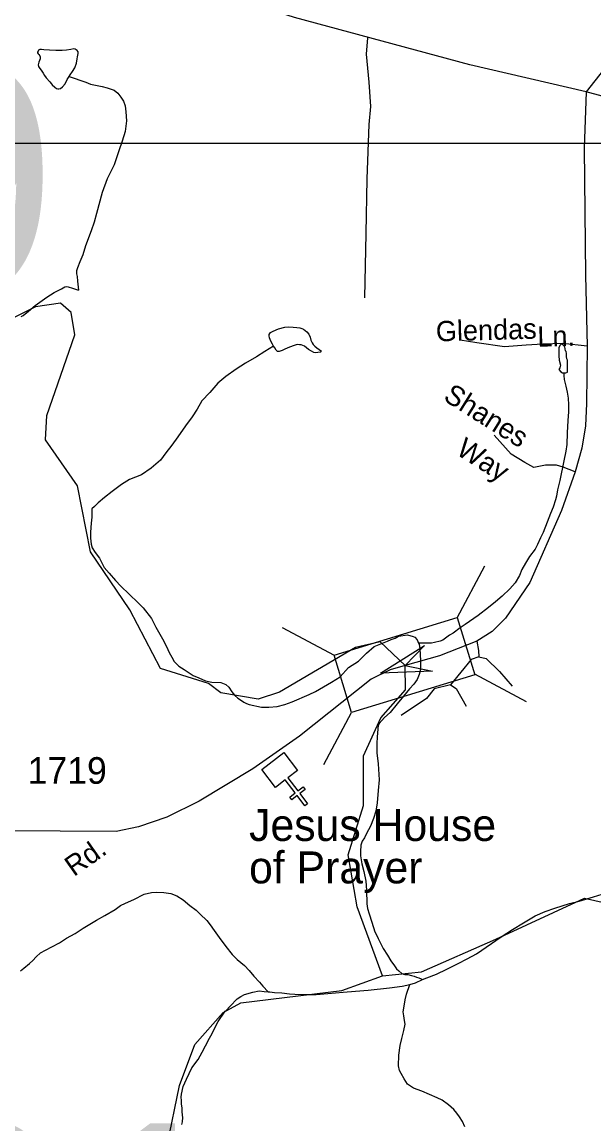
# Model space of a CAD drawing. Extents: x 2126262 to 2293712, y 749403 to 919119.
# Drawn here: x 2212832 to 2215516, y 790264 to 795436 of the extents above; entities that cross this region are included whole.
import ezdxf

# ---------------------------------------------------------------- set-up
doc = ezdxf.new("R2010")
doc.units = 0
for name, color, linetype in [('Exist Cultural Church CELL', 7, 'Continuous'), ('Exist Cultural Church Label', 7, 'Continuous'), ('Exist Hydrographic Creek Single Shore', 7, 'Continuous'), ('Exist Hydrographic Misc Water Feature', 7, 'Continuous'), ('Exist Road Non-System Type 51', 7, 'Continuous'), ('Exist Road Non-System Type 51 Label', 7, 'Continuous'), ('Exist Road Secondary Structure Pipe Number Label', 7, 'Continuous'), ('Exist Road Secondary Structure Standard Bridge Attributed CELL', 7, 'Continuous'), ('Exist Road Secondary Structure Standard Bridge CELL', 7, 'Continuous'), ('Exist Road Secondary Structure Standard Bridge Number Label', 7, 'Continuous'), ('Exist Road Secondary Type 51 Attributed', 7, 'Continuous'), ('Exist Road Secondary Type 51 Label', 7, 'Continuous'), ('Exist Road Secondary Type 51 Number Label', 7, 'Continuous'), ('Map Preparation Inset Cut Line', 7, 'Continuous')]:
    doc.layers.add(name, color=color, linetype=linetype)

msp = doc.modelspace()

# ---------------------------------------------------------------- linework, layer by layer
at = {"layer": 'Exist Cultural Church CELL'}
msp.add_lwpolyline([(2214125.2, 791922.3), (2214080, 791887.7), (2214126.1, 791827.1), (2214151.6, 791846.5), (2214161.3, 791833.8), (2214135.8, 791814.4), (2214172.3, 791766.6), (2214159.5, 791756.8), (2214123.1, 791804.7), (2214097.6, 791785.3), (2214087.9, 791798), (2214113.4, 791817.4), (2214067.3, 791878), (2214021.3, 791843.1), (2213956.8, 791927.8), (2214060.7, 792007)], close=True, dxfattribs=at)
at = {"layer": 'Exist Hydrographic Creek Single Shore'}
for points in [[(2214524.2, 790958.9), (2214405.3, 791282.9), (2214362.3, 791526.5), (2214435.2, 791757.9), (2214434.2, 791990.8), (2214516.2, 792169.6), (2214631.3, 792301.6), (2214630.5, 792415.5), (2214513.4, 792527.1), (2214397.3, 792500), (2214040.3, 792290.8), (2213940.3, 792256.8), (2213765.3, 792286.7), (2213707.3, 792330.5), (2213481.4, 792400.8), (2213338.2, 792676), (2213153.3, 792948.8), (2213092.4, 793258.4), (2212941.3, 793474.7), (2212948.2, 793589.4), (2213079.3, 793967.2), (2213062.2, 794072.5), (2213011.4, 794116.2), (2212895.3, 794098.9), (2212687.4, 793994.9)], [(2214524.2, 790958.9), (2214707.3, 790978.1), (2215056.3, 791131.7), (2215471.2, 791323.3), (2215888.2, 791229.3), (2216138.2, 791204.5), (2216305.3, 791256.8), (2216621.3, 791283.1)]]:
    msp.add_lwpolyline(points, dxfattribs=at)
at = {"layer": 'Exist Hydrographic Misc Water Feature'}
for points in [[(2213053.3, 795180), (2213057.4, 795188), (2213069.1, 795204), (2213079.2, 795220.1), (2213086.9, 795242.2), (2213090.8, 795262.2), (2213092.7, 795272.2), (2213094.7, 795288.2), (2213094.7, 795296.2), (2213090.4, 795302.1), (2213080.4, 795308.1), (2213074.4, 795310), (2213060.5, 795306), (2213040.6, 795303.8), (2213020.7, 795301.7), (2212990.6, 795301.5), (2212960.6, 795303.3), (2212934.6, 795305.1), (2212922.7, 795307), (2212918.6, 795307), (2212914.7, 795307), (2212908.5, 795302.9), (2212906.7, 795298.9), (2212904.7, 795294.9), (2212904.7, 795290.9), (2212906.7, 795286.9), (2212910.6, 795283), (2212914.7, 795277), (2212917, 795273), (2212917, 795263), (2212910.8, 795247), (2212907.1, 795234.9), (2212909.2, 795227), (2212915.1, 795216.9), (2212921.1, 795209.1), (2212931.3, 795195.1), (2212937.5, 795185.2), (2212945.5, 795173.2), (2212961.7, 795155.3), (2212967.6, 795147.4), (2212973.6, 795141.4), (2212985.6, 795129.5), (2212993.9, 795123.6), (2212999.8, 795121.6), (2213003.9, 795121.6), (2213011.9, 795123.7), (2213021.7, 795131.8), (2213033.6, 795145.8), (2213043.5, 795165.9), (2213053.3, 795180)], [(2213053.3, 795180), (2213131.6, 795152.6), (2213153.6, 795144.7), (2213175.7, 795138.9), (2213207.7, 795133), (2213231.7, 795127.2), (2213263.7, 795115.4), (2213281.9, 795101.6), (2213295.9, 795083.7), (2213308.2, 795063.8), (2213316.2, 795041.8), (2213318.4, 795013.8), (2213322.6, 794971.9), (2213315.2, 794921.8), (2213301.4, 794875.8), (2213285.6, 794831.7), (2213264.1, 794765.6), (2213230.7, 794699.3), (2213207.1, 794635.2), (2213181.7, 794537.1), (2213170.2, 794497), (2213156.5, 794455), (2213129, 794384.8), (2213117.1, 794342.7), (2213103.3, 794310.7), (2213091.7, 794282.5), (2213087.6, 794268.5), (2213087.6, 794254.5), (2213089.8, 794240.6), (2213091.9, 794218.6), (2213096.2, 794176.7)], [(2212827.1, 794052.8), (2212837.2, 794058.9), (2212861.2, 794079), (2212893, 794105.3), (2212948.5, 794143.7), (2212982.4, 794165.8), (2213016.2, 794184.1), (2213032.2, 794192.1), (2213040.2, 794194.2), (2213048.2, 794192.2), (2213068.1, 794186.4), (2213096.2, 794176.7)], [(2214011.7, 793915), (2214007.6, 793923), (2213999.6, 793937), (2213993.5, 793952.9), (2213991.4, 793962.9), (2213991.4, 793968.9), (2213997.4, 793978.9), (2214007.2, 793983), (2214025.1, 793991.1), (2214035.1, 793995.1), (2214065, 794003.3), (2214081, 794005.4), (2214105, 794003.7), (2214121.2, 794001.8), (2214135.2, 793999.9), (2214145.2, 793997.9), (2214153.2, 793994), (2214161.2, 793988), (2214169.2, 793982.1), (2214177.4, 793970.2), (2214183.4, 793956.2), (2214187.5, 793942.2), (2214193.6, 793930.3), (2214197.7, 793922.3), (2214205.7, 793914.4), (2214215.6, 793906.5), (2214225.6, 793898.5), (2214232, 793894.5), (2214235.9, 793888.6), (2214232, 793886.5), (2214219.9, 793884.5), (2214209.8, 793882.4), (2214201.8, 793884.4), (2214189.9, 793890.3), (2214176, 793898.2), (2214157.7, 793914), (2214149.7, 793918), (2214141.5, 793919.9), (2214133.5, 793919.8), (2214123.7, 793921.8), (2214109.5, 793917.7), (2214087.6, 793909.5), (2214065.9, 793899.4), (2214051.9, 793893.3), (2214038, 793889.2), (2214030, 793889.2), (2214023.8, 793895.2), (2214017.9, 793907.1), (2214011.7, 793915)], [(2214011.7, 793915), (2213972, 793888.8), (2213932.2, 793864.5), (2213880.3, 793834.2), (2213836.6, 793805.8), (2213788.8, 793771.5), (2213750.9, 793741.3), (2213713.4, 793697.1), (2213675.6, 793656.9), (2213653.9, 793618.7), (2213630.1, 793582.5), (2213598.3, 793540.3), (2213562.9, 793488.1), (2213535.2, 793449.9), (2213507.3, 793413.8), (2213481.7, 793379.6), (2213437.8, 793341.3), (2213392.1, 793310.9), (2213336.3, 793288.6), (2213298.4, 793264.3), (2213254.7, 793232.1), (2213218.8, 793203.8), (2213189.1, 793179.6), (2213171.2, 793161.5), (2213159.3, 793151.5)], [(2215374.1, 793788.5), (2215384.1, 793788.6), (2215392.1, 793792.6), (2215391.9, 793810.6), (2215391.9, 793830.6), (2215391.5, 793848.6), (2215389.7, 793854.5), (2215387.6, 793866.5), (2215387.4, 793874.6), (2215387.4, 793880.6), (2215385.4, 793888.6), (2215383.3, 793892.5), (2215379.2, 793910.5), (2215375.1, 793916.4), (2215367.1, 793924.3), (2215361.2, 793922.3), (2215357.1, 793918.3), (2215351.1, 793908.3), (2215351.3, 793892.3), (2215351.5, 793868.3), (2215353.6, 793848.3), (2215359.9, 793824.4), (2215357.9, 793818.3), (2215355.8, 793812.3), (2215352, 793804.3), (2215360.2, 793794.3), (2215368.1, 793788.4), (2215374.1, 793788.5)], [(2215374.1, 793788.5), (2215374.1, 793776.5), (2215376.4, 793758.5), (2215384.3, 793726.5), (2215390.7, 793698.6), (2215394.8, 793670.6), (2215397.1, 793638.7), (2215397.5, 793606.7), (2215393.6, 793564.7), (2215389.9, 793506.7), (2215388.4, 793452.7), (2215384.6, 793420.7), (2215374.9, 793376.7), (2215355.6, 793284.5), (2215345.8, 793240.5), (2215340.1, 793210.5), (2215336.2, 793192.4), (2215324.3, 793158.4), (2215312.6, 793128.3), (2215296.8, 793088.2), (2215277.1, 793040.1), (2215265.4, 793014), (2215251.7, 792983.9), (2215239.8, 792961.8), (2215214.2, 792927.7), (2215194.3, 792895.6), (2215178.3, 792865.5), (2215166.6, 792837.4), (2215146.9, 792803.3), (2215121.1, 792775.1), (2215085.4, 792740.8), (2215053.6, 792714.6), (2215021.8, 792688.4), (2214972.2, 792650.2), (2214912.3, 792607.7), (2214888.3, 792591.6), (2214854.7, 792567.4), (2214838.7, 792557.2), (2214806.9, 792535), (2214794.8, 792529), (2214767.1, 792522.8), (2214753.2, 792520.7), (2214731.1, 792520.5), (2214705, 792520.4), (2214693.1, 792520.3)], [(2213159.3, 793151.5), (2213159.5, 793111.5), (2213155.6, 793083.4), (2213152.2, 793041.4), (2213152.2, 793013.5), (2213156.5, 792985.5), (2213160.6, 792967.5), (2213174.7, 792945.6), (2213194.8, 792919.7), (2213217.2, 792876), (2213241.3, 792848.1), (2213269.6, 792814.3), (2213295.7, 792788.5), (2213333.8, 792750.8), (2213376.1, 792709.1), (2213400.5, 792685.3), (2213438.6, 792635.6), (2213458.9, 792595.7), (2213491.3, 792539.9), (2213509.6, 792504.1), (2213521.9, 792476.2), (2213534, 792454.3), (2213546.1, 792434.4), (2213568.2, 792412.5), (2213592.4, 792396.7), (2213616.4, 792380.9), (2213634.4, 792369), (2213660.7, 792357.2), (2213692.7, 792343.4), (2213722.6, 792337.7), (2213764.6, 792335.9), (2213788.6, 792326.1), (2213802.8, 792314.2), (2213816.9, 792292.3), (2213829, 792276.4), (2213845, 792262.5), (2213857.1, 792254.6), (2213873.3, 792242.7), (2213885.4, 792236.8), (2213897.3, 792232.9), (2213955.3, 792219.2), (2213989.4, 792219.5), (2214029.4, 792223.7), (2214065.5, 792232), (2214099.1, 792244.3), (2214178.8, 792278.8), (2214208.8, 792293), (2214246.5, 792315.3), (2214284.4, 792337.5), (2214324.4, 792361.7), (2214363.8, 792406), (2214411.6, 792436.3), (2214449.3, 792472.6), (2214485.2, 792504.8), (2214547.1, 792529.2), (2214565, 792537.3), (2214582.8, 792543.5), (2214598.8, 792553.6), (2214640.8, 792559.9), (2214666.9, 792552.1), (2214674.9, 792548.1), (2214686.8, 792536.2), (2214693.1, 792520.3)], [(2214693.1, 792520.3), (2214695.2, 792516.3), (2214699.1, 792494.3), (2214701.5, 792438.3), (2214701.9, 792396.4), (2214696.2, 792372.4), (2214686.1, 792350.3), (2214670.4, 792328.2), (2214650.7, 792306), (2214622.8, 792271.8), (2214593.1, 792235.6), (2214559.4, 792195.5), (2214533.6, 792171.3), (2214507.5, 792143.1), (2214503.9, 792135.1), (2214498.1, 792081.1), (2214496.3, 792049.1), (2214496.7, 792005.1), (2214503, 791953.1), (2214507.5, 791879.2), (2214503.9, 791829.2), (2214498.3, 791771.2), (2214492.6, 791731.2), (2214480.9, 791697.1), (2214467.2, 791661), (2214449.3, 791626.9), (2214439.3, 791606.8), (2214427.6, 791590.8), (2214421.6, 791572.7), (2214419.8, 791542.7), (2214420.2, 791522.8), (2214426.3, 791484.7), (2214436.6, 791448.9), (2214444.8, 791402.9), (2214449.1, 791361), (2214449.5, 791297), (2214453.6, 791275.1), (2214461.8, 791249.1), (2214474.1, 791211.2), (2214488.3, 791165.3), (2214496.7, 791147.4), (2214502.6, 791133.4), (2214526.8, 791087.7), (2214547.1, 791055.8), (2214563.3, 791029.9), (2214579.5, 791006), (2214589.6, 790992.1), (2214599.6, 790982.2), (2214613.8, 790970.3), (2214621.8, 790966.3), (2214627.9, 790964.4), (2214641.9, 790964.4), (2214659.9, 790960.6), (2214671.8, 790956.7), (2214683.9, 790952.8), (2214693.9, 790948.8), (2214705.8, 790944.9), (2214711.8, 790940.9)], [(2212824.3, 790981.9), (2212840.3, 790994.1), (2212866.1, 791016.2), (2212881.9, 791030.3), (2212897.9, 791048.4), (2212917.6, 791066.5), (2212941.6, 791078.7), (2212971.7, 791094.9), (2213007.4, 791113.1), (2213041, 791135.4), (2213081.2, 791157.6), (2213118.9, 791181.9), (2213180.7, 791220.3), (2213220.4, 791242.6), (2213268, 791270.9), (2213294, 791289.1), (2213317.8, 791299.2), (2213355.8, 791317.4), (2213405.6, 791341.8), (2213439.6, 791350.1), (2213463.6, 791352.2), (2213497.7, 791350.4), (2213529.7, 791344.6), (2213557.5, 791334.8), (2213587.9, 791315.1), (2213619.9, 791289.3), (2213648.2, 791267.5), (2213668.1, 791247.6), (2213698.4, 791217.9), (2213714.6, 791198), (2213732.7, 791172.1), (2213756.9, 791138.3), (2213789, 791096.6), (2213817.3, 791058.7), (2213841.5, 791035), (2213875.8, 791007.2), (2213897.9, 790983.3), (2213920.1, 790957.5), (2213946.3, 790929.7), (2213962.3, 790909.8), (2213986.5, 790884)], [(2214711.8, 790940.9), (2214731.9, 790949.1), (2214777.6, 790967.4), (2214825.6, 790989.7), (2214879.3, 791016.1), (2214921.1, 791038.4), (2214964.8, 791062.6), (2215080.3, 791141.4), (2215134.2, 791175.8), (2215185.9, 791208.1), (2215239.6, 791240.5), (2215287.4, 791260.8), (2215333.3, 791277.1), (2215401.2, 791297.6), (2215447.1, 791309.9), (2215514.8, 791330.3), (2215554.7, 791342.6), (2215606.6, 791358.9), (2215640.7, 791369.2), (2215666.5, 791371.4), (2215686.6, 791367.5), (2215712.6, 791355.7)], [(2211107.2, 787627.6), (2211290.1, 787673.1), (2211397.2, 787788.9), (2211928.3, 788060.1), (2212103.2, 788069.7), (2212548.1, 788847.8), (2213150.2, 789691.5), (2213513.3, 790162.9), (2213570.3, 790443.9), (2213643.3, 790636), (2213775.2, 790787.4), (2213859.3, 790831.6), (2214333.3, 790890.7), (2214524.2, 790958.9)], [(2213986.5, 790884), (2213994.5, 790884), (2214016.7, 790880.2), (2214050.7, 790878.5), (2214086.6, 790874.7), (2214112.6, 790872.9), (2214140.5, 790871.1), (2214212.7, 790871.6), (2214266.6, 790875.9), (2214338.4, 790882.4), (2214396.4, 790886.8), (2214456.3, 790891.2), (2214556.1, 790901.9), (2214616, 790910.3), (2214652.1, 790918.6)], [(2214910.7, 790250.6), (2214898.4, 790274.5), (2214884.4, 790296.4), (2214872.1, 790314.3), (2214858.2, 790332.2), (2214833.8, 790354), (2214803.8, 790375.8), (2214779.7, 790385.6), (2214743.6, 790401.4), (2214707.7, 790417.1), (2214669.3, 790430.9), (2214641.4, 790450.6), (2214625, 790474.6), (2214610.9, 790500.4), (2214602.9, 790514.4), (2214598.8, 790536.3), (2214600.4, 790586.3), (2214606.2, 790632.3), (2214613.8, 790664.4), (2214623.6, 790702.5), (2214629.3, 790732.5), (2214627.3, 790748.4), (2214623.2, 790770.4), (2214620.9, 790790.4), (2214624.8, 790816.4), (2214630.6, 790846.5), (2214636.3, 790872.5), (2214652.1, 790918.6)], [(2214652.1, 790918.6), (2214678.1, 790926.7), (2214711.8, 790940.9)], [(2213581.1, 790261.4), (2213584.8, 790273.4), (2213586.9, 790293.4), (2213584.6, 790305.4), (2213582.6, 790321.4), (2213582.6, 790337.4), (2213580.3, 790357.4), (2213580.3, 790373.4), (2213578, 790389.4), (2213580.1, 790403.3), (2213587.9, 790439.4), (2213603.7, 790473.5), (2213629.1, 790527.6), (2213658.8, 790565.8), (2213676.7, 790599.9), (2213692.3, 790630), (2213712.1, 790666.2), (2213724, 790688.3), (2213737.8, 790718.3), (2213751.5, 790744.5), (2213785.4, 790792.6), (2213789.2, 790796.6), (2213809.1, 790816.7), (2213840.9, 790851), (2213858.8, 790861.1), (2213876.6, 790871.2), (2213914.5, 790881.5), (2213944.7, 790887.7), (2213968.7, 790885.9), (2213986.5, 790884)]]:
    msp.add_lwpolyline(points, dxfattribs=at)
at = {"layer": 'Exist Road Non-System Type 51'}
for points in [[(2214452.6, 795361.9), (2214447.6, 795285.2), (2214458.8, 795153.9), (2214467.2, 795039.3), (2214460.2, 794954.1), (2214449.7, 794699.2), (2214445.5, 794443.6), (2214439.3, 794141.2)], [(2215484.8, 793914.6), (2215370.4, 793926.7), (2215276.9, 793923.9), (2215198.8, 793918.3), (2215096.9, 793911.3), (2214967.1, 793929.5), (2214887.5, 793942.1)], [(2215427.6, 793323.8), (2215372.2, 793346), (2215340.1, 793355.8), (2215288.4, 793355.1), (2215234, 793345.3), (2215192.1, 793367.6), (2215127.6, 793407.1), (2215047.3, 793495.8)], [(2214965.7, 792530.4), (2214974.8, 792485.9), (2214976.2, 792456.6)], [(2214976.2, 792456.6), (2214939.9, 792444), (2214843.6, 792323.9)], [(2214976.2, 792456.6), (2215009.7, 792448.2), (2215072.5, 792386.8), (2215132.5, 792318.3)], [(2214843.6, 792323.9), (2214765.4, 792305.7), (2214730.5, 792261), (2214611.9, 792180)], [(2214843.6, 792323.9), (2214870.1, 792307.1), (2214916.2, 792224.7)]]:
    msp.add_lwpolyline(points, dxfattribs=at)
at = {"layer": 'Exist Road Secondary Structure Standard Bridge Attributed CELL'}
msp.add_lwpolyline([(2214757.6, 792388.4), (2214513.9, 792379.9), (2214720.7, 792509.1), (2214630.5, 792415.5)], close=True, dxfattribs=at)
at = {"layer": 'Exist Road Secondary Structure Standard Bridge CELL'}
for p, q in [((2214874.4, 792639.7), (2215003.9, 792883.4)), ((2214052.3, 792593.7), (2214296, 792464.2)), ((2214955.1, 792375.8), (2215198.8, 792246.2)), ((2214249, 791950.5), (2214378.6, 792194.2))]:
    msp.add_line(p, q, dxfattribs=at)
msp.add_lwpolyline([(2214296, 792464.2), (2214874, 792641), (2214956.6, 792370.9), (2214378.6, 792194.2)], close=True, dxfattribs=at)
at = {"layer": 'Exist Road Secondary Type 51 Attributed'}
for points in [[(2215479.3, 795107.4), (2214934, 795234.8), (2214110, 795457.6), (2213948.1, 795509.3), (2213819.7, 795541.4), (2213419.9, 795659.4), (2213223.1, 795723.7), (2212631.4, 795949.9), (2212513.5, 796000.9), (2212135.3, 796195.1), (2211375.4, 796627.4), (2211195.4, 796746.1), (2211036.3, 796841.1), (2210076.1, 797480.8), (2209962.4, 797552.7), (2209568.1, 797792.3), (2209389.5, 797892.8), (2209286.9, 797956.2)], [(2216710.6, 796551.6), (2216299.9, 796131.3), (2216160.3, 795973.5), (2215479.3, 795107.4)], [(2215479.3, 795107.4), (2215470.9, 794843.5), (2215475.8, 794247.8), (2215484.8, 793914.6), (2215482, 793645.1), (2215475.8, 793541), (2215459, 793434.9), (2215427.6, 793323.8), (2215363.4, 793142.2), (2215214.8, 792804.9), (2215101, 792638), (2215038.2, 792575.1), (2214965.7, 792530.4), (2214791.9, 792461.3), (2214630.5, 792415.5)], [(2218673.2, 793332), (2218431.6, 793282.6), (2218136.4, 793234.4), (2218016.4, 793237.2), (2217931.3, 793249.8), (2217829.4, 793283.3), (2217736.6, 793338.5), (2217649.4, 793406.2), (2217103, 793926.5), (2216590.1, 794421.7), (2216383.6, 794629.8), (2216186.8, 794796), (2216001.9, 794923.8), (2215838.6, 795000.6), (2215687.9, 795052.3), (2215479.3, 795107.4)], [(2214630.5, 792415.5), (2214560.3, 792395.7), (2214470.9, 792351), (2214133.9, 792083.5), (2213914.8, 791929.8), (2213662.9, 791778.3), (2213510.8, 791702.8), (2213378.9, 791657.5), (2213272.8, 791636.5), (2212747.4, 791640), (2212614.8, 791630.2), (2212503.2, 791605.1), (2212394.3, 791554.8), (2212096.3, 791346), (2211961.7, 791261.5), (2211776.1, 791204.2), (2211313.4, 791079.2), (2211224.1, 791048.5), (2211120.8, 791002.4), (2211013.4, 790892), (2210914.3, 790753.7), (2210669.4, 790315.8), (2210389.5, 789802.5)]]:
    msp.add_lwpolyline(points, dxfattribs=at)
at = {"layer": 'Map Preparation Inset Cut Line'}
msp.add_lwpolyline([(2224442, 807770.9), (2205436.6, 807770.9), (2205436.6, 794867.7), (2224442, 794867.7)], close=True, dxfattribs=at)

# ---------------------------------------------------------------- texts
at = {"layer": 'Exist Cultural Church Label'}
for s, p in [('Jesus House', (2213897.5, 791591.9)), ('of Prayer', (2213897.5, 791392.7))]:
    msp.add_text(s, height=150, dxfattribs=at).set_placement(p)
at = {"layer": 'Exist Road Non-System Type 51 Label'}
for s, rotation, p in [('Glendas', 1.5863, (2214775.4, 793936.5)), ('Ln.', 1.5863, (2215251.9, 793911.4)), ('Shanes', 327.8743, (2214804.1, 793663.3)), ('Way', 327.8743, (2214863.7, 793409.7))]:
    msp.add_text(s, height=95, rotation=rotation, dxfattribs=at).set_placement(p)
at = {"layer": 'Exist Road Secondary Structure Pipe Number Label'}
msp.add_text('P91', height=1066.27, dxfattribs=at).set_placement((2211320.3, 789200.2))
at = {"layer": 'Exist Road Secondary Structure Standard Bridge Number Label'}
msp.add_text('89', height=1066.27, dxfattribs=at).set_placement((2211409.9, 794165))
at = {"layer": 'Exist Road Secondary Type 51 Label'}
msp.add_text('Rd.', height=95, rotation=35.1461, dxfattribs=at).set_placement((2213074.9, 791422.1))
at = {"layer": 'Exist Road Secondary Type 51 Number Label'}
msp.add_text('1719', height=125, dxfattribs=at).set_placement((2212857.7, 791860.2))

doc.saveas('drawing.dxf')
